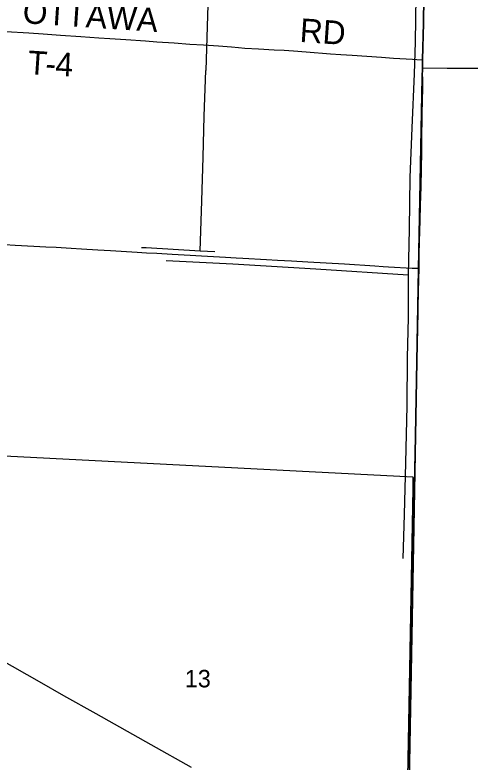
# Model space of a CAD drawing. Extents: x 1443599 to 1910620, y 1028088 to 1361369.
# Drawn here: x 1712623 to 1718397, y 1267645 to 1277115 of the extents above; entities that cross this region are included whole.
import ezdxf

# ---------------------------------------------------------------- set-up
doc = ezdxf.new("R2010")
doc.units = 0
for name, color, linetype in [('GM_X_Adjacent_County', 7, 'Continuous'), ('GM_X_County', 7, 'Continuous'), ('GM_X_County_Road', 7, 'Continuous'), ('GM_X_Minor_River', 7, 'Continuous'), ('GM_X_Section', 7, 'Continuous'), ('GM_X_Section_Text', 7, 'Continuous'), ('GM_X_Township', 7, 'Continuous'), ('GM_X_Township_Road', 7, 'Continuous'), ('GM_X_Township_Road_Text', 7, 'Continuous'), ('GM_X_US_Location', 7, 'Continuous'), ('GM_X_US_Route', 7, 'Continuous')]:
    doc.layers.add(name, color=color, linetype=linetype)

msp = doc.modelspace()

# ---------------------------------------------------------------- linework, layer by layer
at = {"layer": 'GM_X_Adjacent_County'}
for points in [[(1717814.4, 1277668.8), (1717805.7, 1277012.7), (1717795.2, 1276544.9), (1717793.8, 1276445.4), (1718107, 1276440.7), (1718348.9, 1276440.7), (1718901.6, 1276439.7)], [(1716902.3, 1234359.5), (1716964.3, 1236948), (1717022.6, 1239608), (1717083.1, 1242244.7), (1717144.5, 1244919), (1717239.2, 1247538.7), (1717245.8, 1247723.1), (1717263.8, 1248221.6), (1717287.3, 1249470), (1717299.9, 1250146.5), (1717393.7, 1255160.8), (1717399.6, 1255457.4), (1717444, 1257831.9), (1717448.7, 1258073.1), (1717492.3, 1260430.2), (1717547.3, 1263326), (1717597.8, 1266018.9), (1717691.8, 1271083.5), (1717744.5, 1273893.1), (1717788.8, 1276328.1), (1717793.8, 1276445.4), (1718107, 1276440.7), (1718348.9, 1276440.7), (1718901.6, 1276439.7)]]:
    msp.add_lwpolyline(points, dxfattribs=at)
at = {"layer": 'GM_X_County'}
msp.add_lwpolyline([(1717814.4, 1277668.8), (1717805.7, 1277012.7), (1717795.2, 1276544.9), (1717793.8, 1276445.4), (1717788.8, 1276328.1), (1717744.5, 1273893.1), (1717691.8, 1271083.5), (1717597.8, 1266018.9), (1717547.3, 1263326), (1717492.3, 1260430.2), (1717448.7, 1258073.1), (1717444, 1257831.9), (1717399.6, 1255457.4), (1717393.7, 1255160.8), (1717299.9, 1250146.5), (1717287.3, 1249470), (1717263.8, 1248221.6), (1717245.8, 1247723.1), (1717239.2, 1247538.7), (1717144.5, 1244919), (1717083.1, 1242244.7), (1717022.6, 1239608), (1716964.3, 1236948), (1716902.3, 1234359.5)], dxfattribs=at)
at = {"layer": 'GM_X_County_Road'}
for points in [[(1717795.2, 1276544.9), (1717805.7, 1277012.7), (1717814.4, 1277668.8), (1717820.5, 1278045), (1717832.8, 1278820.6), (1717834.6, 1279099.6), (1717843.1, 1279797.4), (1717846.4, 1280053.8), (1717846.1, 1280090), (1717847, 1280126.7), (1717850.8, 1280308.8), (1717852.3, 1280554.4), (1717852.6, 1280670), (1717855.9, 1280917.4), (1717861, 1281392.4), (1717866.9, 1281769.6), (1717867.3, 1281828.7)], [(1717793.8, 1276445.4), (1717795.2, 1276544.9)], [(1717749.4, 1273902.4), (1717750.1, 1273942.1), (1717752.4, 1274086.6), (1717760.1, 1274382), (1717763.3, 1274503.4), (1717767.9, 1274706.9), (1717770.8, 1274811.9), (1717774.6, 1274939.8), (1717783.5, 1275379.7), (1717785.7, 1275501), (1717785.9, 1275638.9), (1717787.2, 1275737.4), (1717790.9, 1275904.8), (1717792.3, 1275993.4), (1717796.9, 1276219.9), (1717793.8, 1276445.4)], [(1717692.5, 1271132.5), (1717692.7, 1271142.5), (1717697.5, 1271368.9), (1717705.2, 1271713.5), (1717709.1, 1272025.4), (1717713.1, 1272183), (1717716.8, 1272324.9), (1717724.8, 1272714.6), (1717727.1, 1272908.3), (1717733.5, 1273088.8), (1717735.9, 1273187.2), (1717737.3, 1273308.6), (1717739.3, 1273410.4), (1717743.5, 1273600.8), (1717746.9, 1273761.6), (1717749.4, 1273902.4)], [(1717623.2, 1267624.2), (1717624.3, 1267673.4), (1717625.6, 1267739.8), (1717629.3, 1267952.1), (1717630.2, 1268027.6), (1717632.3, 1268145.8), (1717636.9, 1268329.6), (1717641, 1268556.1), (1717645.9, 1268772.7), (1717653.1, 1269084.5), (1717658.1, 1269271.5), (1717662.8, 1269560.4), (1717665.1, 1269681.8), (1717666.4, 1269832.8), (1717667.8, 1269974), (1717674.5, 1270259.5), (1717687.3, 1270873.3), (1717692.5, 1271132.5)]]:
    msp.add_lwpolyline(points, dxfattribs=at)
at = {"layer": 'GM_X_Minor_River'}
for points in [[(1717757.2, 1281771.6), (1717749.3, 1281014.4), (1717738.4, 1279948.8), (1717721.2, 1278737.1), (1717713.8, 1277639.4), (1717702, 1276768.1), (1717686.1, 1276369)], [(1715134.8, 1279381.6), (1715102, 1278320.6), (1715066.8, 1277109.2), (1715045.8, 1276410.4)], [(1714973, 1274120.9), (1714992.8, 1274757.6), (1715012.6, 1275312.2), (1715023.5, 1275830.9), (1715045.8, 1276410.4)], [(1717686.1, 1276369), (1717658.9, 1275685.1), (1717633.7, 1275054.3), (1717625.5, 1274403.2), (1717610.9, 1273814.4), (1717611.5, 1273275.4), (1717598.9, 1272770.7), (1717593.7, 1272159.7), (1717579.8, 1271438.6), (1717561.5, 1270781.8), (1717545.6, 1270223.2)], [(1715158.8, 1274112.4), (1714973, 1274120.9), (1714288.2, 1274161.6), (1714230.2, 1274163)], [(1717610.9, 1273814.4), (1716439, 1273891), (1715386.8, 1273956.6), (1714542.1, 1273999.1)]]:
    msp.add_lwpolyline(points, dxfattribs=at)
at = {"layer": 'GM_X_Section'}
msp.add_lwpolyline([(1717670.2, 1271258.2), (1717668.7, 1271114.3), (1717577.6, 1266074.2), (1712246.9, 1266203.3), (1712319.9, 1271533.6)], close=True, dxfattribs=at)
at = {"layer": 'GM_X_Township'}
msp.add_lwpolyline([(1717299.9, 1250146.5), (1717393.7, 1255160.8), (1717399.6, 1255457.4), (1717444, 1257831.9), (1717448.7, 1258073.1), (1717492.3, 1260430.2), (1717547.3, 1263326), (1717597.8, 1266018.9), (1717691.8, 1271083.5), (1717744.5, 1273893.1), (1717788.8, 1276328.1), (1717793.8, 1276445.4), (1717795.2, 1276544.9), (1717805.7, 1277012.7), (1717814.4, 1277668.8)], dxfattribs=at)
at = {"layer": 'GM_X_Township_Road'}
for points in [[(1712507.9, 1276906), (1712799.5, 1276886.6), (1712982.9, 1276874.4), (1713202.3, 1276858.7), (1713457.8, 1276840.7), (1713687.2, 1276826.2), (1713828, 1276816.2), (1714031.2, 1276804), (1714280.1, 1276786.8), (1714424.2, 1276776.2), (1714643.5, 1276759.6), (1714843.4, 1276746.6), (1715013.7, 1276735.5), (1715203.7, 1276722.6), (1715370.7, 1276709.8), (1715459, 1276702), (1715540.8, 1276695.7), (1715714.1, 1276687.3), (1715912.7, 1276674.3), (1716037.3, 1276666.6), (1716155.2, 1276659.6), (1716318.9, 1276646.7), (1716626.7, 1276624), (1716757.6, 1276614), (1716901.8, 1276606), (1717085.2, 1276593), (1717275.2, 1276579.5), (1717425.8, 1276568.9), (1717668.3, 1276554.5), (1717720.7, 1276550.3), (1717787, 1276545.1), (1717795.2, 1276544.9)], [(1712494.7, 1274206), (1712625.8, 1274198.3), (1712861.8, 1274184.7), (1713015.9, 1274175.5), (1713147.1, 1274169.4), (1713337.2, 1274157.7), (1713468.4, 1274151.1), (1713673.6, 1274139.6), (1713834.4, 1274129.2), (1713972.2, 1274121), (1714175.5, 1274108.2), (1714290.2, 1274101.3), (1714424.7, 1274093.9), (1714618, 1274080.8), (1714844.2, 1274068.4), (1714988.5, 1274059.9), (1715142.6, 1274051.8), (1715293.4, 1274043.4), (1715427.9, 1274037.7), (1715513.2, 1274033.1), (1715814.8, 1274016.8), (1715955.7, 1274007.9), (1716132.8, 1273998.5), (1716339.3, 1273986), (1716804.8, 1273958.9), (1717188.3, 1273934.6), (1717296.3, 1273926.5), (1717361.9, 1273922.7), (1717660.3, 1273906.4), (1717730.5, 1273903.3), (1717749.4, 1273902.4)]]:
    msp.add_lwpolyline(points, dxfattribs=at)
at = {"layer": 'GM_X_US_Route'}
msp.add_lwpolyline([(1710272.1, 1270132.1), (1710383.6, 1270069.9), (1710622.8, 1269936.7), (1710960.3, 1269753.8), (1711094.7, 1269681.8), (1711107.5, 1269675.2), (1711117.9, 1269670.7), (1711127.9, 1269667), (1711140.8, 1269662.7), (1711324.1, 1269561.5), (1711842.3, 1269274), (1711952.7, 1269212.2), (1712107.2, 1269125.4), (1712302.1, 1269017.3), (1712425.9, 1268948.6), (1712929.2, 1268664.7), (1713240.8, 1268488.7), (1713650.7, 1268259.8), (1714345.4, 1267867.5), (1714860.4, 1267577.7)], dxfattribs=at)

# ---------------------------------------------------------------- texts
at = {"layer": 'GM_X_Section_Text'}
msp.add_text('13', height=221, rotation=0.00001, dxfattribs=at).set_placement((1714779.1, 1268591.5))
at = {"layer": 'GM_X_Township_Road_Text'}
for s, rotation, p in [('OTTAWA', 356.21695, (1712714.7, 1277011.8)), ('RD', 356.05892, (1716229.5, 1276773.8)), ('T', 356.17452, (1712777.4, 1276365.7)), ('4', 357.38154, (1713131.1, 1276342.7)), ('-', 356.436, (1713002.7, 1276350.6))]:
    msp.add_text(s, height=300, rotation=rotation, dxfattribs=at).set_placement(p)
at = {"layer": 'GM_X_US_Location'}
for s in ['0', '/']:
    msp.add_text(s, height=1, dxfattribs=at).set_placement((1713084.8, 1268663.3))
msp.add_text('20', height=1, rotation=0.00001, dxfattribs=at).set_placement((1712878.3, 1268456.3))

doc.saveas('drawing.dxf')
